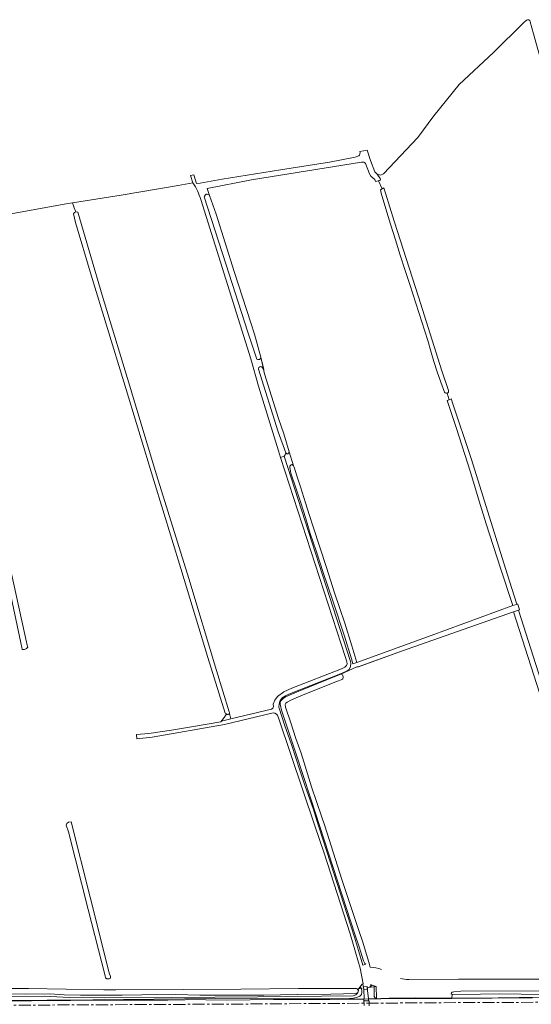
# Model space of a CAD drawing. Header units: metres. Extents: x 209813 to 223847, y 571801 to 587119.
# Tile 540 of 656: x 213849 to 214273, y 585852 to 586668. Entities that reach past the tile are written whole.
import ezdxf

# ---------------------------------------------------------------- set-up
doc = ezdxf.new("R2010")
doc.units = ezdxf.units.M
doc.linetypes.add('AM-AS', pattern=[16, 10, -2, 2, -2])
doc.linetypes.add('IE-TERREINAFSCHEIDING', pattern=[10, 8, -2])
for name, color, linetype, lineweight in [('B-RO-AM-AS_SPOOR-G', 8, 'AM-AS', 0), ('B-RO-GR-BOUWLAND-GV', 8, 'Continuous', 0), ('B-RO-GR-GRAS-GV', 8, 'Continuous', 0), ('B-RO-GR-GROENVOORZIENING-GV', 8, 'Continuous', 0), ('B-RO-GW-TALUD_KRUIN-G', 8, 'Continuous', 0), ('B-RO-IE-TERREINAFSCHEIDING-G', 8, 'IE-TERREINAFSCHEIDING', 0), ('B-RO-OG-TERREIN_CULTUURSCHEIDING-GV', 8, 'Continuous', 0), ('B-RO-VH-VERHARDING_HALFVERHARDING-GV', 8, 'Continuous', 0), ('B-RO-VH-VERHARDING_OPEN-GV', 8, 'Continuous', 0)]:
    doc.layers.add(name, color=color, linetype=linetype, lineweight=lineweight)

msp = doc.modelspace()

# ---------------------------------------------------------------- linework, layer by layer
at = {"layer": 'B-RO-AM-AS_SPOOR-G', "flags": 128}
msp.add_lwpolyline([(213304.048, 585848.332), (213310.981, 585848.37), (213413.081, 585849.117), (213518.575, 585849.635), (213615.021, 585850.01), (213740.279, 585850.819), (213960.079, 585851.998), (214010.98, 585852.193), (214210.941, 585853.522), (214414.327, 585854.443), (214610.856, 585855.734), (214697.236, 585856.125), (214772.532, 585856.619), (214926.514, 585857.284), (215011.75, 585857.888), (215397.634, 585860.164), (215803.555, 585862.346), (215902.476, 585862.758), (216119.608, 585864.071), (216159.519, 585864.182), (216286.886, 585865.197), (216687.331, 585867.023), (216761.329, 585867.481)], dxfattribs=at)
at = {"layer": 'B-RO-GR-BOUWLAND-GV', "flags": 128}
for points in [[(214131.972, 586550.259), (214040.947, 586535.794), (214004.241, 586528.484), (214006.125, 586522.667)], [(214200.735, 586359.598), (214197.642, 586368.042), (214194.71, 586376.543), (214191.942, 586385.099), (214189.338, 586393.706), (214186.899, 586402.362), (214179.365, 586425.602), (214171.902, 586448.867), (214168.199, 586460.508), (214164.079, 586473.259), (214160.032, 586486.034), (214156.056, 586498.831), (214152.154, 586511.651), (214148.324, 586524.492), (214147.661, 586527.316), (214149.054, 586528.132), (214145.874, 586534.808), (214143.522, 586534.254), (214143.093, 586535.99), (214139.706, 586538.636), (214138.436, 586540.647), (214135.295, 586549.104)], [(214006.125, 586522.667), (214011.473, 586507.267), (214026.439, 586459.771), (214040.277, 586417.246), (214043.34, 586407.591), (214048.58, 586388.697), (214051.639, 586374.755), (214063.224, 586337.725), (214067.498, 586324.978), (214072.072, 586310.107), (214075.59, 586298.55), (214076.11, 586297.35), (214078.27, 586290.31), (214081.27, 586281.09), (214085.63, 586267.79), (214088.81, 586257.27), (214092.01, 586247.95), (214103.03, 586214.15), (214109.67, 586193.29), (214113.99, 586180.25), (214118.01, 586168.01), (214123.79, 586149.37), (214128.181, 586135.61), (214189.656, 586157.856), (214257.162, 586182.649), (214247.047, 586213.716), (214235.191, 586250.571), (214230.352, 586265.744), (214221.963, 586294.162), (214210.534, 586329.519), (214202.76, 586352.644), (214204.62, 586353.347), (214202.884, 586358.82)], [(213893.498, 586507.517), (213894.27, 586508.582), (213895.434, 586509.006), (213893.879, 586512.55), (213892.583, 586516.597), (213885.558, 586515.493), (213872.173, 586513.046), (213839.988, 586507.32)], [(214128.932, 585864.224), (214132.487, 585868.882), (214133.171, 585868.965), (214130.728, 585882.078), (214126.922, 585895.319), (214122.602, 585910.634), (214100.943, 585977.312), (214093.343, 586000), (214063.482, 586088.88), (214062.268, 586091.905), (214061.414, 586092.794), (214060.049, 586093.426), (214058.751, 586093.682), (214057.798, 586093.475), (214018.455, 586084.034), (213958.614, 586073.53), (213945.986, 586072.217), (213945.687, 586075.756), (213955.822, 586076.752), (213974.548, 586079.421), (213992.861, 586082.455), (214015.516, 586086.355), (214018.374, 586090.138), (214020.047, 586092.946), (214018.992, 586093.616), (214004.663, 586139.641), (213982.175, 586213.364), (213959.885, 586286.338), (213935.088, 586368.094), (213908.083, 586456.508), (213895.186, 586500.214), (213893.498, 586507.517)], [(213744.304, 585865.621), (213744.983, 585865.206), (213763.37, 585865.342), (213815.369, 585865.185), (213856.206, 585865.316), (213918.634, 585864.122), (213928.54, 585864.044), (213984.733, 585864.35), (214032, 585864.779), (214079.806, 585865.26), (214127.014, 585865.318)]]:
    msp.add_lwpolyline(points, dxfattribs=at)
at = {"layer": 'B-RO-GR-BOUWLAND-GV'}
for points in [[(214135.295, 586549.104, 0.3171397), (214131.972, 586550.259)], [(214202.884, 586358.82, -0.3614061), (214200.735, 586359.598)], [(214127.014, 585865.318, -0.165382), (214128.393, 585864.847)], [(214128.393, 585864.847, -0.0398769), (214128.932, 585864.224)]]:
    msp.add_lwpolyline(points, format="xyb", dxfattribs=at)
at = {"layer": 'B-RO-GR-BOUWLAND-GV', "flags": 128}
for points in [[(213850.757, 586146.387), (213850.73, 586147.885), (213849.913, 586151.917), (213829.012, 586248.622), (213810.491, 586336.86), (213791.97, 586420.733), (213778.121, 586483.894), (213778.723, 586484.867), (213779.682, 586485.496), (213781.567, 586485.826), (213782.46, 586485.529), (213782.89, 586483.941), (213798.084, 586412.623), (213807.736, 586365.833), (213822.818, 586295.983), (213854.986, 586149.796), (213855.52, 586148.187), (213854.567, 586147.022), (213852.874, 586146.176)], [(213919.819, 585874.032), (213919.54, 585875.729), (213905.538, 585930.797), (213889.133, 585995.091), (213887.426, 586000.719), (213887.832, 586002.068), (213889.208, 586003.232), (213891.519, 586003.334), (213907.123, 585940.919), (213923.069, 585878.318), (213923.973, 585875.094), (213923.947, 585873.794), (213922.915, 585873.239), (213921.01, 585873.239)]]:
    msp.add_lwpolyline(points, close=True, dxfattribs=at)
at = {"layer": 'B-RO-GR-GRAS-GV', "flags": 128}
for points in [[(214269.539, 586668.403), (214268.5, 586667.971), (214266.085, 586665.768), (214241.32, 586641.214), (214212.863, 586614.792), (214191.828, 586588.73), (214178.467, 586570.871), (214150.224, 586540.584), (214147.75, 586539.588), (214144.892, 586540.435), (214147.432, 586536.731), (214147.75, 586535.249), (214145.874, 586534.808), (214149.054, 586528.132), (214150.4, 586528.921), (214151.744, 586524.701), (214159.02, 586501.418), (214179.09, 586438.649), (214198.563, 586377.266), (214203.95, 586361.126)], [(214303.934, 586551.893), (214290.983, 586597.656), (214274.329, 586656.783), (214271.719, 586666.637), (214271.207, 586667.716)], [(213992.309, 586533.118), (213979.97, 586530.899), (213932.882, 586522.93), (213892.583, 586516.597), (213893.879, 586512.55), (213895.434, 586509.006), (213896.867, 586508.78), (213917.085, 586440.143), (213938.252, 586370.954), (213962.065, 586291.05), (213988.92, 586205.06), (214011.938, 586128.86), (214022.458, 586094.558)], [(214057.45, 586096.778), (214058.494, 586097.562), (214059.038, 586099.094), (214058.874, 586101.022), (214060.056, 586104.392), (214062.328, 586107.229), (214067.625, 586111.07), (214074.32, 586114.096), (214115.473, 586130.217), (214118.1, 586131.667), (214119.453, 586132.959), (214119.958, 586134.416), (214119.783, 586136.087), (214118.696, 586139.585), (214064.968, 586305.525), (214063.275, 586310.872), (214046.737, 586364.588), (214040.269, 586387.381), (213998.788, 586519.252)], [(214202.884, 586358.82), (214204.62, 586353.347), (214206.421, 586354.027), (214206.836, 586352.482), (214223.049, 586303.906), (214252.433, 586208.884), (214260.461, 586183.76), (214261.296, 586183.981), (214262.883, 586179.06), (214261.915, 586178.993), (214358.297, 585876.697), (214357.964, 585875.243), (214357.081, 585874.875)], [(214257.837, 586177.626), (214165.182, 586144.993), (214129.298, 586132.009), (214127.939, 586131.815), (214114.936, 586125.929), (214116.324, 586125.177), (214116.854, 586123.721), (214116.539, 586121.644), (214110.532, 586119.456), (214084.998, 586109.27), (214074.069, 586104.529), (214070.352, 586102.724), (214069.242, 586101.736), (214068.732, 586100.726), (214069.009, 586098.573), (214073.51, 586085.39), (214077.67, 586072.53), (214081.83, 586060.37), (214090.63, 586032.35), (214098.89, 586008.03), (214101.559, 586000), (214115.736, 585955.577), (214129.957, 585912.384), (214132.678, 585904.536), (214137.959, 585887.189), (214139.096, 585882.826)], [(214354.732, 585875.879), (214354.287, 585877.214), (214257.837, 586177.626)], [(214022.589, 586093.238), (214023.698, 586088.72), (214057.45, 586096.778)], [(214171.027, 585872.758), (214212.281, 585872.841), (214338.719, 585872.873), (214357.092, 585873.154), (214357.081, 585874.875), (214355.741, 585874.687), (214354.824, 585875.697)], [(213508.114, 585854.515), (213507.744, 585854.95), (213507.843, 585853.089), (213537.246, 585853.169), (213597.29, 585853.519), (213639.221, 585853.858), (213742.844, 585854.284), (213826.171, 585854.782), (213890.879, 585855.367), (213933.109, 585855.662), (213971.488, 585855.549), (213985.888, 585855.966), (213989.704, 585856.3), (213999.925, 585856.415), (214002.95, 585855.868), (214020.489, 585855.632), (214058.977, 585856.077), (214105.693, 585856.182), (214121.989, 585856.516), (214134.082, 585856.619), (214133.745, 585864.31), (214133.167, 585868.965), (214132.487, 585868.882), (214130.797, 585866.746)], [(213810.962, 585858.375), (213869.099, 585858.763), (213890.174, 585857.64), (213918.888, 585857.384), (213974.879, 585857.845), (214046.162, 585858.283), (214125.132, 585859.224), (214127.273, 585859.911), (214128.427, 585861.083), (214128.929, 585861.99), (214128.051, 585861.378), (214127.497, 585861.197), (214106.638, 585860.636), (214078.954, 585860.249), (214078.764, 585860.313), (214051.069, 585859.648), (213998.091, 585859.818), (213977.979, 585860.122), (213950.087, 585859.871), (213933.84, 585859.588), (213899.077, 585859.57), (213885.722, 585859.948), (213873.893, 585860.712), (213853.742, 585860.472), (213824.768, 585860.88)], [(214131.795, 585864.956), (214130.797, 585866.746), (214128.932, 585864.224), (214129.316, 585863.485), (214128.929, 585861.99)], [(214131.795, 585864.956), (214132.163, 585863.662), (214132.13, 585862.097), (214131.877, 585860.261)], [(214137.829, 585865.933), (214136.676, 585865.8), (214137.657, 585856.644), (214144.149, 585856.685), (214144.137, 585857.302)], [(214139.502, 585866.813), (214137.829, 585865.933), (214144.117, 585866.813), (214140.84, 585867.998)], [(214142.493, 585858.651), (214142.509, 585863.451), (214142.49, 585866.585)], [(214142.493, 585858.651), (214142.957, 585857.759), (214143.406, 585857.321), (214144.137, 585857.302), (214144.268, 585857.527), (214144.117, 585866.813)], [(214728.508, 585866.14), (214628.787, 585865.289), (214610.796, 585865.05), (214578.253, 585864.923), (214542.539, 585864.633), (214530.449, 585863.719), (214522.522, 585863.635), (214513.664, 585863.872), (214436.707, 585863.75), (214423.371, 585863.687), (214345.171, 585863.003), (214343.118, 585863.106), (214309.149, 585862.788), (214288.202, 585863.29), (214214.097, 585862.907), (214208.469, 585862.525), (214207.152, 585862.247), (214206.617, 585861.888), (214206.362, 585861.584), (214206.202, 585861.184), (214206.258, 585860.799), (214207.043, 585860.207)], [(214728.508, 585866.14), (214727.167, 585864.552), (214725.834, 585863.494), (214724.292, 585862.776), (214723.301, 585862.525), (214722.285, 585862.415), (214589.301, 585861.513), (214513.417, 585861.45), (214500.435, 585861.054), (214479.661, 585860.839), (214346.116, 585860.133), (214307.048, 585860.004), (214264.185, 585860.664), (214245.858, 585860.807), (214230.5, 585860.67), (214207.043, 585860.207), (214206.678, 585857.166)], [(213778.783, 585855.094), (213795.313, 585855.103), (213909.404, 585855.853)], [(214010.738, 585856.866), (213909.404, 585855.853)], [(214010.738, 585856.866), (214125.172, 585857.236)], [(214128.72, 585857.955), (214125.172, 585857.236)], [(214128.72, 585857.955), (214130.68, 585858.91), (214131.877, 585860.261)], [(214324.176, 585858.431), (214262.438, 585857.896), (214227.376, 585857.31), (214215.688, 585857.175), (214206.678, 585857.166), (214177.029, 585857.403), (214154.951, 585857.351), (214147.869, 585857.017), (214147.871, 585856.669), (214206.768, 585856.882), (214273.658, 585857.422)]]:
    msp.add_lwpolyline(points, dxfattribs=at)
at = {"layer": 'B-RO-GR-GRAS-GV'}
for points in [[(214271.207, 586667.716, 0.2924475), (214269.539, 586668.403)], [(214203.95, 586361.126, -0.4173342), (214202.884, 586358.82)], [(214022.458, 586094.558, -0.2412495), (214022.589, 586093.238)], [(214139.096, 585882.826, -0.117952), (214148.482, 585880.931)], [(214164.106, 585873.501, 0.0596223), (214171.027, 585872.758)]]:
    msp.add_lwpolyline(points, format="xyb", dxfattribs=at)
at = {"layer": 'B-RO-GR-GRAS-GV', "flags": 128}
msp.add_lwpolyline([(214139.614, 585868.442), (214139.502, 585866.813), (214140.84, 585867.998)], close=True, dxfattribs=at)
at = {"layer": 'B-RO-GR-GROENVOORZIENING-GV', "flags": 128}
msp.add_lwpolyline([(214069.164, 586309.221), (214068.604, 586307.688), (214067.893, 586306.472), (214122.938, 586136.461), (214123.143, 586134.54), (214122.813, 586132.286), (214121.685, 586129.776), (214120.17, 586128.629), (214115.917, 586126.705), (214071.693, 586109.292), (214068.915, 586107.893), (214066.158, 586106.105), (214064.643, 586103.987), (214064.021, 586102.335), (214063.678, 586100.714), (214063.47, 586099.11), (214063.55, 586098.29), (214063.67, 586097.61), (214068.19, 586083.73), (214073.85, 586067.39), (214081.21, 586045.47), (214085.37, 586033.01), (214091.81, 586014.37), (214096.333, 586000), (214100.276, 585988.196), (214123.012, 585917.093), (214126.222, 585907.671), (214129.532, 585896.633), (214132.956, 585884.588), (214135.53, 585885.312), (214134.592, 585885.836), (214133.578, 585888.101), (214129.98, 585899.875), (214126.779, 585909.45), (214089.97, 586022.37), (214077.13, 586061.21), (214070.91, 586080.23), (214065.71, 586095.91), (214064.77, 586099.83), (214064.63, 586100.91), (214064.61, 586101.55), (214064.69, 586102.39), (214065.09, 586103.35), (214065.47, 586104.03), (214066.11, 586104.79), (214066.95, 586105.61), (214069.03, 586107.03), (214079.99, 586111.77), (214086.99, 586114.47), (214094.97, 586117.85), (214103.83, 586121.41), (214114.936, 586125.929), (214127.939, 586131.815), (214129.42, 586131.96), (214165.182, 586144.993), (214257.837, 586177.626), (214261.915, 586178.993), (214262.883, 586179.06), (214261.296, 586183.981), (214257.162, 586182.649), (214189.656, 586157.856), (214128.181, 586135.61), (214124.875, 586134.466), (214123.55, 586138.65), (214117.77, 586157.37), (214108.19, 586186.57), (214100.25, 586210.11), (214094.41, 586227.99), (214089.51, 586242.33), (214085.49, 586255.69), (214082.05, 586267.03), (214077.79, 586279.53), (214073.53, 586292.53), (214072.73, 586295.87), (214072.57, 586297.21), (214072.55, 586297.71), (214072.61, 586298.39), (214073.03, 586298.93), (214073.29, 586299.19), (214073.77, 586299.49), (214074.29, 586299.57), (214074.55, 586299.53), (214074.99, 586299.21), (214075.59, 586298.55), (214072.072, 586310.107)], dxfattribs=at)
at = {"layer": 'B-RO-GR-GROENVOORZIENING-GV'}
msp.add_arc((214070.477, 586310.128), 1.596, 214.637295, 0.963411, dxfattribs=at)
at = {"layer": 'B-RO-GW-TALUD_KRUIN-G', "flags": 128}
for points in [[(214137.829, 585865.933), (214142.49, 585866.585)], [(214142.49, 585866.585), (214142.431, 585860.722), (214142.493, 585858.651), (214142.957, 585857.759), (214143.406, 585857.321), (214144.137, 585857.302)], [(214206.678, 585857.166), (214215.688, 585857.175), (214227.376, 585857.31), (214262.438, 585857.896), (214324.176, 585858.431), (214346.262, 585858.509), (214374.955, 585858.464), (214475.96, 585859.079), (214503.222, 585859.367), (214512.447, 585859.304), (214540.064, 585859.352), (214572.386, 585859.724), (214661.122, 585860.401), (214700.956, 585860.76), (214712.263, 585860.3), (214725.166, 585860.384), (214726.195, 585861.105), (214727.196, 585862.772), (214728.334, 585863.567), (214729.665, 585863.782)]]:
    msp.add_lwpolyline(points, dxfattribs=at)
at = {"layer": 'B-RO-IE-TERREINAFSCHEIDING-G', "flags": 128}
for points in [[(214132.591, 585865.453), (214129.461, 585865.036)], [(214144.117, 585866.813), (214137.829, 585865.933)]]:
    msp.add_lwpolyline(points, dxfattribs=at)
at = {"layer": 'B-RO-OG-TERREIN_CULTUURSCHEIDING-GV', "flags": 128}
msp.add_lwpolyline([(214020.047, 586092.946), (214018.374, 586090.138), (214016.004, 586087.002), (214023.698, 586088.72), (214022.589, 586093.238)], dxfattribs=at)
at = {"layer": 'B-RO-OG-TERREIN_CULTUURSCHEIDING-GV'}
msp.add_lwpolyline([(214022.589, 586093.238, -0.5996595), (214020.047, 586092.946)], format="xyb", dxfattribs=at)
at = {"layer": 'B-RO-VH-VERHARDING_HALFVERHARDING-GV', "flags": 128}
for points in [[(214134.032, 585851.157), (214133.997, 585856.521), (214121.989, 585856.516), (214105.693, 585856.182), (214058.977, 585856.077), (214020.489, 585855.632), (214002.95, 585855.868), (213999.925, 585856.415), (213989.704, 585856.3), (213985.888, 585855.966), (213971.488, 585855.549), (213933.109, 585855.662), (213890.879, 585855.367), (213826.171, 585854.782)], [(214273.658, 585857.422), (214206.768, 585856.882), (214147.871, 585856.669), (214137.657, 585856.644), (214137.702, 585854.886), (214138.222, 585854.887), (214138.276, 585850.841)]]:
    msp.add_lwpolyline(points, dxfattribs=at)
at = {"layer": 'B-RO-VH-VERHARDING_OPEN-GV', "flags": 128}
for points in [[(214129.845, 586555.438), (214126.559, 586554.489), (214105.491, 586550.282), (214064.93, 586543.851), (214016.445, 586536.241), (213998.303, 586532.847), (213995.367, 586532.605), (213993.019, 586539.807), (213990.412, 586539.329), (213992.309, 586533.118)], [(214135.295, 586549.104), (214138.436, 586540.647), (214139.706, 586538.636), (214143.093, 586535.99), (214143.522, 586534.254), (214147.75, 586535.249), (214147.432, 586536.731), (214144.892, 586540.435), (214142.969, 586542.252), (214139.426, 586551.684), (214136.741, 586560.25), (214130.531, 586559.022)], [(214045.329, 586387.112), (214037.66, 586409.251), (214019.688, 586466.073), (214001.757, 586521.582), (214001.948, 586522.116), (214002.339, 586522.857), (214002.9, 586523.566), (214003.289, 586523.746), (214004.075, 586523.777), (214005.906, 586522.931), (214006.125, 586522.667), (214004.241, 586528.484), (214040.947, 586535.794), (214131.972, 586550.259)], [(213998.788, 586519.252), (214040.269, 586387.381), (214046.737, 586364.588), (214063.275, 586310.872), (214064.968, 586305.525), (214067.893, 586306.472), (214068.604, 586307.688), (214069.164, 586309.221), (214063.043, 586326.651), (214046.589, 586378.825)], [(214048.252, 586387.554), (214047.901, 586387.2), (214047.341, 586386.802), (214046.965, 586386.695)], [(214049.742, 586380.185), (214050.956, 586378.281), (214048.58, 586388.697), (214048.255, 586387.557)]]:
    msp.add_lwpolyline(points, dxfattribs=at)
at = {"layer": 'B-RO-VH-VERHARDING_OPEN-GV'}
for points in [[(214130.531, 586559.022, -0.2612042), (214129.845, 586555.438)], [(213992.309, 586533.118, -0.0791614), (213998.788, 586519.252)], [(214046.965, 586386.695, -0.2226857), (214045.329, 586387.112)], [(214048.255, 586387.557, 0.3333333), (214048.252, 586387.554)]]:
    msp.add_lwpolyline(points, format="xyb", dxfattribs=at)
at = {"layer": 'B-RO-VH-VERHARDING_OPEN-GV', "flags": 128}
for points in [[(214136.534, 585866.961), (214133.476, 585866.656), (214133.745, 585864.31), (214136.821, 585864.606)], [(214133.997, 585856.521), (214134.008, 585854.875), (214137.702, 585854.886), (214137.657, 585856.644)]]:
    msp.add_lwpolyline(points, close=True, dxfattribs=at)
at = {"layer": 'B-RO-VH-VERHARDING_OPEN-GV'}
msp.add_arc((214048.379, 586379.012), 1.798, 40.714494, 183.346494, dxfattribs=at)

doc.saveas('drawing.dxf')
